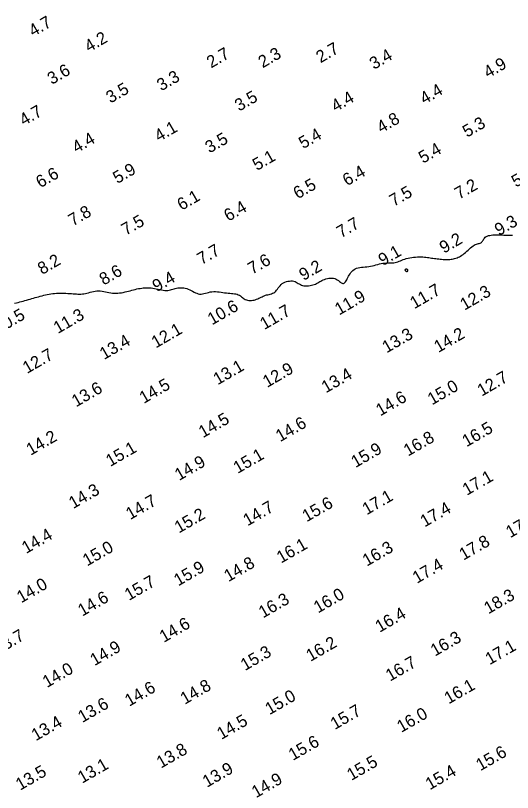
# Model space of a CAD drawing. Extents: x 3024098 to 3056816, y 418252 to 509144.
# Drawn here: x 3031713.3 to 3031916.7, y 418559 to 418877.3 of the extents above; entities that cross this region are included whole.
import ezdxf

# ---------------------------------------------------------------- set-up
doc = ezdxf.new("R2010")
doc.units = 0
doc.layers.add('V-CHAN-CONT-EL10', color=7, linetype='Continuous')
doc.layers.add('V-TOPO-SOUN-0911', color=7, linetype='Continuous')

msp = doc.modelspace()

# ---------------------------------------------------------------- linework, layer by layer
at = {"layer": 'V-CHAN-CONT-EL10'}
msp.add_lwpolyline([(3031712.94, 418759.46), (3031713.64, 418759.63), (3031714.34, 418759.79), (3031715.04, 418759.97), (3031715.74, 418760.14), (3031716.44, 418760.32), (3031717.14, 418760.51), (3031717.84, 418760.7), (3031718.54, 418760.89), (3031719.24, 418761.09), (3031719.94, 418761.3), (3031720.63, 418761.5), (3031721.33, 418761.71), (3031722.03, 418761.91), (3031722.73, 418762.11), (3031723.44, 418762.31), (3031724.15, 418762.49), (3031724.86, 418762.67), (3031725.57, 418762.84), (3031726.29, 418762.99), (3031727.02, 418763.13), (3031727.75, 418763.25), (3031728.5, 418763.35), (3031729.25, 418763.43), (3031730.01, 418763.5), (3031730.79, 418763.54), (3031731.58, 418763.55), (3031732.37, 418763.55), (3031733.16, 418763.53), (3031733.95, 418763.5), (3031734.72, 418763.45), (3031735.48, 418763.4), (3031736.22, 418763.35), (3031736.92, 418763.3), (3031737.6, 418763.25), (3031738.24, 418763.22), (3031738.86, 418763.19), (3031739.47, 418763.18), (3031740.07, 418763.2), (3031740.67, 418763.24), (3031741.27, 418763.31), (3031741.89, 418763.42), (3031742.52, 418763.57), (3031743.18, 418763.73), (3031743.84, 418763.92), (3031744.52, 418764.1), (3031745.21, 418764.26), (3031745.9, 418764.39), (3031746.6, 418764.48), (3031747.3, 418764.51), (3031748, 418764.47), (3031748.7, 418764.38), (3031749.4, 418764.25), (3031750.11, 418764.09), (3031750.82, 418763.93), (3031751.53, 418763.77), (3031752.25, 418763.63), (3031752.98, 418763.54), (3031753.71, 418763.49), (3031754.45, 418763.49), (3031755.19, 418763.54), (3031755.93, 418763.62), (3031756.67, 418763.74), (3031757.4, 418763.88), (3031758.13, 418764.03), (3031758.85, 418764.2), (3031759.57, 418764.38), (3031760.27, 418764.57), (3031760.96, 418764.75), (3031761.65, 418764.93), (3031762.33, 418765.1), (3031762.99, 418765.26), (3031763.65, 418765.4), (3031764.3, 418765.52), (3031764.94, 418765.62), (3031765.57, 418765.7), (3031766.2, 418765.74), (3031766.84, 418765.77), (3031767.48, 418765.76), (3031768.13, 418765.73), (3031768.8, 418765.67), (3031769.48, 418765.57), (3031770.19, 418765.45), (3031770.91, 418765.3), (3031771.64, 418765.15), (3031772.36, 418764.99), (3031773.07, 418764.86), (3031773.76, 418764.75), (3031774.43, 418764.67), (3031775.05, 418764.65), (3031775.64, 418764.68), (3031776.19, 418764.77), (3031776.71, 418764.89), (3031777.21, 418765.03), (3031777.71, 418765.19), (3031778.21, 418765.35), (3031778.71, 418765.49), (3031779.24, 418765.62), (3031779.79, 418765.71), (3031780.37, 418765.77), (3031780.96, 418765.79), (3031781.57, 418765.76), (3031782.19, 418765.69), (3031782.8, 418765.58), (3031783.42, 418765.42), (3031784.03, 418765.2), (3031784.62, 418764.94), (3031785.21, 418764.64), (3031785.79, 418764.33), (3031786.37, 418764.02), (3031786.94, 418763.73), (3031787.51, 418763.48), (3031788.08, 418763.3), (3031788.66, 418763.2), (3031789.25, 418763.18), (3031789.84, 418763.25), (3031790.45, 418763.37), (3031791.07, 418763.53), (3031791.7, 418763.71), (3031792.35, 418763.88), (3031793.03, 418764.04), (3031793.72, 418764.14), (3031794.44, 418764.19), (3031795.17, 418764.18), (3031795.92, 418764.14), (3031796.67, 418764.06), (3031797.42, 418763.96), (3031798.17, 418763.85), (3031798.91, 418763.74), (3031799.64, 418763.65), (3031800.34, 418763.58), (3031801.02, 418763.52), (3031801.68, 418763.46), (3031802.3, 418763.4), (3031802.9, 418763.33), (3031803.46, 418763.23), (3031803.99, 418763.09), (3031804.48, 418762.91), (3031804.94, 418762.68), (3031805.36, 418762.4), (3031805.77, 418762.11), (3031806.16, 418761.8), (3031806.55, 418761.5), (3031806.95, 418761.22), (3031807.37, 418760.97), (3031807.81, 418760.77), (3031808.29, 418760.63), (3031808.8, 418760.55), (3031809.32, 418760.53), (3031809.86, 418760.55), (3031810.4, 418760.62), (3031810.94, 418760.72), (3031811.47, 418760.86), (3031811.98, 418761.03), (3031812.47, 418761.23), (3031812.93, 418761.44), (3031813.38, 418761.66), (3031813.82, 418761.88), (3031814.25, 418762.1), (3031814.69, 418762.31), (3031815.15, 418762.5), (3031815.61, 418762.67), (3031816.09, 418762.81), (3031816.59, 418762.93), (3031817.1, 418763.04), (3031817.6, 418763.17), (3031818.09, 418763.31), (3031818.57, 418763.49), (3031819.02, 418763.71), (3031819.44, 418764), (3031819.83, 418764.35), (3031820.18, 418764.75), (3031820.53, 418765.2), (3031820.87, 418765.67), (3031821.22, 418766.14), (3031821.6, 418766.6), (3031822.02, 418767.04), (3031822.49, 418767.44), (3031823.01, 418767.78), (3031823.59, 418768.05), (3031824.19, 418768.27), (3031824.82, 418768.43), (3031825.45, 418768.52), (3031826.07, 418768.56), (3031826.67, 418768.53), (3031827.22, 418768.43), (3031827.73, 418768.27), (3031828.19, 418768.07), (3031828.62, 418767.83), (3031829.04, 418767.57), (3031829.46, 418767.31), (3031829.9, 418767.07), (3031830.35, 418766.85), (3031830.85, 418766.68), (3031831.4, 418766.57), (3031831.99, 418766.52), (3031832.6, 418766.51), (3031833.23, 418766.55), (3031833.86, 418766.64), (3031834.47, 418766.76), (3031835.06, 418766.91), (3031835.61, 418767.1), (3031836.12, 418767.3), (3031836.58, 418767.53), (3031837.02, 418767.77), (3031837.44, 418768.01), (3031837.86, 418768.26), (3031838.29, 418768.51), (3031838.75, 418768.76), (3031839.24, 418768.99), (3031839.78, 418769.21), (3031840.36, 418769.4), (3031840.96, 418769.56), (3031841.58, 418769.68), (3031842.21, 418769.75), (3031842.82, 418769.75), (3031843.42, 418769.69), (3031843.99, 418769.54), (3031844.52, 418769.32), (3031845.02, 418769.03), (3031845.47, 418768.71), (3031845.9, 418768.38), (3031846.29, 418768.07), (3031846.65, 418767.8), (3031846.99, 418767.6), (3031847.3, 418767.49), (3031847.59, 418767.51), (3031847.87, 418767.63), (3031848.12, 418767.85), (3031848.37, 418768.16), (3031848.62, 418768.53), (3031848.87, 418768.96), (3031849.12, 418769.43), (3031849.38, 418769.93), (3031849.65, 418770.45), (3031849.94, 418770.97), (3031850.26, 418771.49), (3031850.61, 418771.99), (3031850.99, 418772.45), (3031851.41, 418772.88), (3031851.88, 418773.25), (3031852.4, 418773.55), (3031852.96, 418773.78), (3031853.58, 418773.94), (3031854.24, 418774.06), (3031854.94, 418774.14), (3031855.66, 418774.21), (3031856.4, 418774.27), (3031857.15, 418774.34), (3031857.9, 418774.44), (3031858.65, 418774.58), (3031859.4, 418774.75), (3031860.14, 418774.94), (3031860.87, 418775.14), (3031861.6, 418775.33), (3031862.32, 418775.51), (3031863.03, 418775.67), (3031863.73, 418775.79), (3031864.42, 418775.86), (3031865.09, 418775.9), (3031865.75, 418775.92), (3031866.4, 418775.92), (3031867.03, 418775.93), (3031867.63, 418775.95), (3031868.22, 418776), (3031868.79, 418776.08), (3031869.33, 418776.21), (3031869.85, 418776.38), (3031870.38, 418776.59), (3031870.91, 418776.81), (3031871.45, 418777.04), (3031872.02, 418777.28), (3031872.62, 418777.5), (3031873.27, 418777.71), (3031873.98, 418777.88), (3031874.72, 418778.03), (3031875.49, 418778.15), (3031876.29, 418778.25), (3031877.08, 418778.32), (3031877.87, 418778.36), (3031878.63, 418778.38), (3031879.36, 418778.38), (3031880.05, 418778.36), (3031880.7, 418778.32), (3031881.31, 418778.27), (3031881.9, 418778.2), (3031882.48, 418778.12), (3031883.05, 418778.04), (3031883.61, 418777.95), (3031884.18, 418777.87), (3031884.77, 418777.78), (3031885.36, 418777.7), (3031885.96, 418777.63), (3031886.56, 418777.56), (3031887.17, 418777.5), (3031887.76, 418777.45), (3031888.35, 418777.4), (3031888.92, 418777.37), (3031889.48, 418777.35), (3031890.03, 418777.34), (3031890.56, 418777.35), (3031891.08, 418777.38), (3031891.59, 418777.42), (3031892.09, 418777.49), (3031892.59, 418777.58), (3031893.08, 418777.7), (3031893.57, 418777.84), (3031894.05, 418778.02), (3031894.54, 418778.23), (3031895.03, 418778.47), (3031895.52, 418778.74), (3031896.02, 418779.06), (3031896.52, 418779.42), (3031897.03, 418779.82), (3031897.54, 418780.26), (3031898.06, 418780.73), (3031898.58, 418781.21), (3031899.1, 418781.69), (3031899.61, 418782.15), (3031900.11, 418782.57), (3031900.6, 418782.95), (3031901.08, 418783.25), (3031901.54, 418783.48), (3031901.98, 418783.65), (3031902.39, 418783.76), (3031902.78, 418783.85), (3031903.14, 418783.93), (3031903.47, 418784.03), (3031903.76, 418784.14), (3031904.03, 418784.31), (3031904.26, 418784.53), (3031904.46, 418784.81), (3031904.66, 418785.12), (3031904.87, 418785.45), (3031905.09, 418785.79), (3031905.34, 418786.12), (3031905.64, 418786.43), (3031906.01, 418786.7), (3031906.44, 418786.92), (3031906.94, 418787.1), (3031907.49, 418787.23), (3031908.08, 418787.33), (3031908.71, 418787.4), (3031909.35, 418787.44), (3031910.01, 418787.45), (3031910.67, 418787.45), (3031911.32, 418787.43), (3031911.95, 418787.41), (3031912.58, 418787.38), (3031913.2, 418787.34), (3031913.81, 418787.31), (3031914.42, 418787.28), (3031915.01, 418787.26), (3031915.6, 418787.24), (3031916.18, 418787.24), (3031916.76, 418787.25)], dxfattribs=at)
msp.add_lwpolyline([(3031873.7, 418772.48), (3031873.73, 418772.49), (3031873.77, 418772.5), (3031873.79, 418772.52), (3031873.82, 418772.54), (3031873.84, 418772.58), (3031873.86, 418772.62), (3031873.87, 418772.67), (3031873.89, 418772.74), (3031873.9, 418772.81), (3031873.91, 418772.89), (3031873.91, 418772.97), (3031873.89, 418773.05), (3031873.85, 418773.13), (3031873.8, 418773.19), (3031873.72, 418773.25), (3031873.61, 418773.29), (3031873.49, 418773.32), (3031873.35, 418773.33), (3031873.22, 418773.33), (3031873.08, 418773.31), (3031872.96, 418773.28), (3031872.86, 418773.24), (3031872.79, 418773.19), (3031872.75, 418773.12), (3031872.74, 418773.05), (3031872.76, 418772.97), (3031872.8, 418772.89), (3031872.86, 418772.8), (3031872.93, 418772.73), (3031873.01, 418772.66), (3031873.1, 418772.6), (3031873.18, 418772.55), (3031873.26, 418772.51), (3031873.34, 418772.49), (3031873.41, 418772.47), (3031873.48, 418772.47), (3031873.54, 418772.46), (3031873.6, 418772.47), (3031873.65, 418772.47)], close=True, dxfattribs=at)

# ---------------------------------------------------------------- texts
at = {"layer": 'V-TOPO-SOUN-0911'}
for s, p in [('4.7', (3031720.5, 418868.45)), ('4.2', (3031743.36, 418862.09)), ('2.7', (3031793.36, 418855.56)), ('2.3', (3031814.49, 418855.62)), ('2.7', (3031838.15, 418857.66)), ('3.4', (3031860.03, 418854.97)), ('3.6', (3031728.14, 418848.81)), ('4.9', (3031906.75, 418851.46)), ('3.3', (3031772.96, 418846.18)), ('3.5', (3031752.15, 418841.16)), ('4.4', (3031880.67, 418840.73)), ('3.5', (3031804.84, 418837.87)), ('4.4', (3031844.35, 418837.64)), ('4.7', (3031716.69, 418831.94)), ('4.8', (3031863.02, 418828.95)), ('5.3', (3031898.12, 418827.18)), ('4.1', (3031771.99, 418825.42)), ('4.4', (3031738.28, 418820.78)), ('3.5', (3031792.73, 418820.72)), ('5.4', (3031831.06, 418822.49)), ('5.4', (3031880.11, 418816.52)), ('5.1', (3031812.14, 418813.58)), ('5.9', (3031754.98, 418808.22)), ('6.4', (3031849.01, 418807.3)), ('6.6', (3031723.45, 418806.48)), ('5.5', (3031918.16, 418806.74)), ('6.5', (3031828.82, 418801.95)), ('7.2', (3031894.9, 418801.79)), ('7.5', (3031868.16, 418798.87)), ('6.1', (3031781.27, 418797.24)), ('6.4', (3031800.42, 418792.76)), ('7.8', (3031736.74, 418790.86)), ('7.5', (3031758.45, 418787.02)), ('7.7', (3031846.55, 418786)), ('9.3', (3031911.24, 418786.92)), ('9.2', (3031888.67, 418779.67)), ('7.7', (3031789.46, 418775.01)), ('9.1', (3031863.65, 418774.6)), ('8.2', (3031724.17, 418770.98)), ('7.6', (3031810.19, 418771.05)), ('8.6', (3031749.4, 418766.62)), ('9.2', (3031831.19, 418768.52)), ('9.4', (3031771.12, 418763.89)), ('11.7 ', (3031876.57, 418756.93)), ('12.3 ', (3031897.1, 418756.34)), ('11.9 ', (3031845.79, 418754.37)), ('10.6 ', (3031793.72, 418750.31)), ('11.7 ', (3031815.15, 418748.4)), ('10.5 ', (3031706.38, 418746.76)), ('11.3 ', (3031730.63, 418746.79)), ('12.1 ', (3031770.74, 418740.87)), ('13.3 ', (3031865.21, 418738.85)), ('14.2 ', (3031886.41, 418739.02)), ('13.4 ', (3031749.53, 418736.13)), ('12.7 ', (3031718, 418730.42)), ('13.1 ', (3031796.04, 418725.78)), ('12.9 ', (3031816.3, 418724.71)), ('13.4 ', (3031840.35, 418722.48)), ('12.7 ', (3031904.16, 418721.14)), ('13.6 ', (3031738.08, 418716.75)), ('14.5 ', (3031765.79, 418718.15)), ('15.0 ', (3031883.8, 418717.56)), ('14.6 ', (3031862.62, 418713.04)), ('14.5 ', (3031790.04, 418704.11)), ('14.6 ', (3031821.61, 418702.47)), ('16.5 ', (3031897.95, 418700.4)), ('14.2 ', (3031719.48, 418696.92)), ('16.8 ', (3031873.97, 418696.56)), ('15.1 ', (3031752.07, 418692.31)), ('15.9 ', (3031852.48, 418691.87)), ('15.1 ', (3031804.24, 418689.49)), ('14.9 ', (3031780.27, 418686.59)), ('17.1 ', (3031898.07, 418680.53)), ('14.3 ', (3031736.9, 418675.07)), ('17.1 ', (3031857.06, 418672.53)), ('14.7 ', (3031760.26, 418670.58)), ('15.6 ', (3031832.47, 418669.67)), ('14.7 ', (3031808.26, 418667.99)), ('17.4 ', (3031880.8, 418667.56)), ('15.2 ', (3031780.17, 418665.07)), ('17.8 ', (3031915.84, 418663.13)), ('14.4 ', (3031717.64, 418656.7)), ('17.8 ', (3031896.71, 418653.98)), ('15.0 ', (3031742.59, 418651.58)), ('16.1 ', (3031821.99, 418652.75)), ('16.3 ', (3031857.14, 418651.52)), ('15.9 ', (3031779.91, 418643.41)), ('14.8 ', (3031800.45, 418645.15)), ('17.4 ', (3031877.62, 418644.46)), ('15.7 ', (3031759.74, 418637.47)), ('14.0 ', (3031715.59, 418636.46)), ('14.6 ', (3031740.61, 418631.02)), ('16.0 ', (3031837.15, 418632.32)), ('18.3 ', (3031906.88, 418631.96)), ('16.3 ', (3031814.62, 418630.29)), ('16.4 ', (3031862.36, 418624.42)), ('14.6 ', (3031774.01, 418620.29)), ('13.7 ', (3031706.13, 418615.36)), ('16.3 ', (3031885, 418614.64)), ('16.2 ', (3031834.05, 418612.51)), ('14.9 ', (3031745.63, 418610.74)), ('15.3 ', (3031807.24, 418608.73)), ('17.1 ', (3031907.42, 418611.14)), ('14.0 ', (3031726.16, 418601.78)), ('16.7 ', (3031866.62, 418604.4)), ('14.6 ', (3031759.83, 418594.11)), ('14.8 ', (3031782.57, 418594.92)), ('16.1 ', (3031890.62, 418595.07)), ('15.0 ', (3031817.27, 418590.66)), ('13.6 ', (3031740.64, 418587.45)), ('15.7 ', (3031844.02, 418584.59)), ('16.0 ', (3031871.23, 418583.41)), ('13.4 ', (3031721.61, 418579.99)), ('14.5 ', (3031797.55, 418580.52)), ('15.6 ', (3031826.86, 418571.93)), ('13.8 ', (3031772.83, 418568.77)), ('15.6 ', (3031903.6, 418567.7)), ('15.5 ', (3031850.77, 418563.72)), ('13.1 ', (3031740.56, 418562.59)), ('13.9 ', (3031791.66, 418560.93)), ('13.5 ', (3031715.17, 418559.72)), ('15.4 ', (3031882.93, 418559.92)), ('14.9 ', (3031811.77, 418556.64))]:
    msp.add_text(s, height=5, rotation=30, dxfattribs=at).set_placement(p)

doc.saveas('drawing.dxf')
